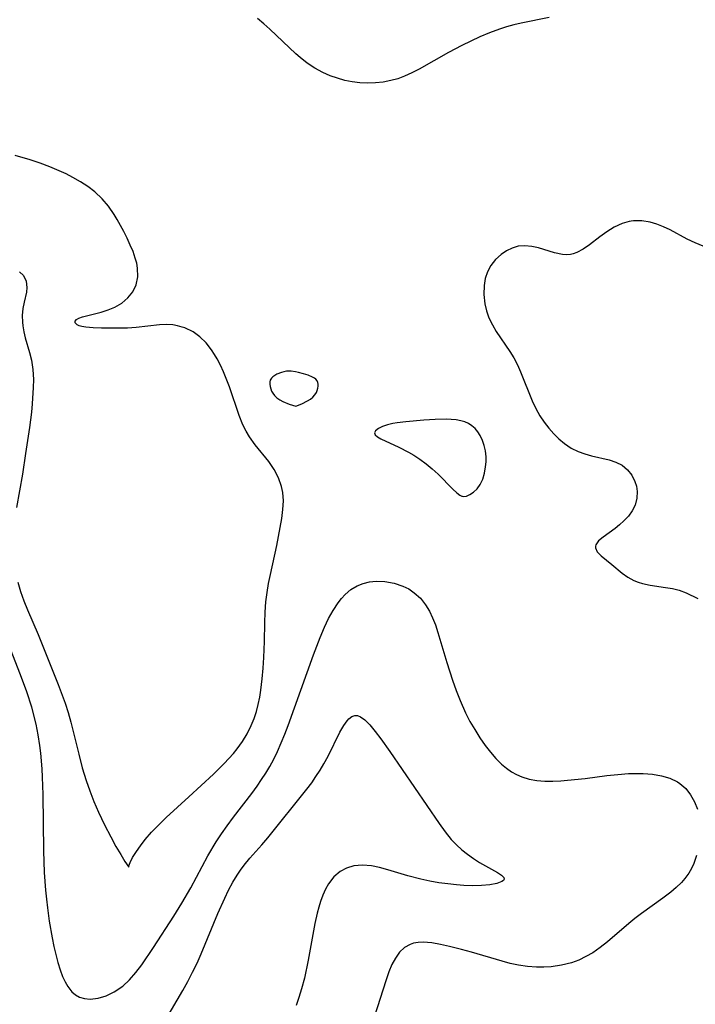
# Model space of a CAD drawing. Header units: inches. Extents: x 1073367 to 1082519, y 1569854 to 1574957.
# Tile 516 of 565: x 1081179 to 1081300, y 1573101 to 1573278. Entities that reach past the tile are written whole.
import ezdxf

# ---------------------------------------------------------------- set-up
doc = ezdxf.new("R2010")
doc.units = ezdxf.units.IN
doc.header["$MEASUREMENT"] = 0
doc.layers.add('CGG_CurvaNivelLidar_v1', color=7, linetype='Continuous', lineweight=30, true_color=0x008008)

msp = doc.modelspace()

# ---------------------------------------------------------------- linework, layer by layer
at = {"layer": 'CGG_CurvaNivelLidar_v1'}
for points in [[(1081274.1188, 1573278.5018, 73), (1081269.0367, 1573277.4685, 73), (1081267.7409, 1573277.1644, 73), (1081266.4453, 1573276.8149, 73), (1081265.1575, 1573276.4124, 73), (1081263.3648, 1573275.7479, 73), (1081261.5963, 1573274.9934, 73), (1081258.3913, 1573273.459, 73), (1081255.9642, 1573272.1722, 73), (1081250.7092, 1573269.2035, 73), (1081249.3973, 1573268.5244, 73), (1081248.0668, 1573267.9262, 73), (1081246.8545, 1573267.4865, 73), (1081245.6197, 1573267.1466, 73), (1081244.2392, 1573266.8935, 73), (1081242.8444, 1573266.7527, 73), (1081241.4436, 1573266.7088, 73), (1081240.0424, 1573266.7561, 73), (1081238.6511, 1573266.9106, 73), (1081237.3183, 1573267.1797, 73), (1081236.0057, 1573267.5561, 73), (1081234.7171, 1573268.0274, 73), (1081233.4124, 1573268.6091, 73), (1081231.9718, 1573269.3886, 73), (1081230.5916, 1573270.2807, 73), (1081229.2807, 1573271.2778, 73), (1081228.5036, 1573271.9486, 73), (1081223.8486, 1573276.4082, 73), (1081222.7833, 1573277.3493, 73), (1081221.6171, 1573278.2869, 73)], [(1081178.5493, 1573176.9546, 73.5), (1081179.0271, 1573175.3084, 73.5), (1081179.61, 1573173.632, 73.5), (1081180.2463, 1573172.0115, 73.5), (1081182.1742, 1573167.5481, 73.5), (1081183.2743, 1573164.8646, 73.5), (1081185.7857, 1573158.5716, 73.5), (1081187.0197, 1573155.2568, 73.5), (1081187.5679, 1573153.5809, 73.5), (1081188.0614, 1573151.8392, 73.5), (1081189.475, 1573146.0914, 73.5), (1081190.1192, 1573143.6117, 73.5), (1081190.8333, 1573141.3, 73.5), (1081191.4819, 1573139.4633, 73.5), (1081192.2261, 1573137.5489, 73.5), (1081193.0521, 1573135.6174, 73.5), (1081194.1318, 1573133.3358, 73.5), (1081195.231, 1573131.2004, 73.5), (1081196.1781, 1573129.4707, 73.5), (1081197.0319, 1573127.9963, 73.5), (1081197.7843, 1573126.7738, 73.5), (1081198.5, 1573125.7235, 73.5), (1081198.5018, 1573125.9919, 73.5), (1081198.7314, 1573126.5948, 73.5), (1081199.178, 1573127.4739, 73.5), (1081199.8415, 1573128.5635, 73.5), (1081200.5668, 1573129.5942, 73.5), (1081201.4329, 1573130.6949, 73.5), (1081202.5836, 1573132.0147, 73.5), (1081203.8613, 1573133.3529, 73.5), (1081205.2253, 1573134.6765, 73.5), (1081209.309, 1573138.3848, 73.5), (1081213.7077, 1573142.4738, 73.5), (1081215.6639, 1573144.4086, 73.5), (1081217.2998, 1573146.1819, 73.5), (1081217.9768, 1573146.9977, 73.5), (1081218.9333, 1573148.3257, 73.5), (1081219.7789, 1573149.7291, 73.5), (1081220.5103, 1573151.199, 73.5), (1081221.0173, 1573152.4447, 73.5), (1081221.4427, 1573153.7262, 73.5), (1081221.7769, 1573154.9923, 73.5), (1081222.046, 1573156.2815, 73.5), (1081222.2597, 1573157.5886, 73.5), (1081222.5004, 1573159.5907, 73.5), (1081222.6742, 1573161.5211, 73.5), (1081222.7972, 1573163.463, 73.5), (1081222.8835, 1573166.3394, 73.5), (1081222.9228, 1573169.695, 73.5), (1081222.9927, 1573171.5687, 73.5), (1081223.1415, 1573173.435, 73.5), (1081223.3575, 1573175.0972, 73.5), (1081223.6391, 1573176.7488, 73.5), (1081223.9693, 1573178.389, 73.5), (1081225.1206, 1573183.5653, 73.5), (1081225.9818, 1573188.4183, 73.5), (1081226.2049, 1573190.0196, 73.5), (1081226.3054, 1573191.5831, 73.5), (1081226.208, 1573193.1041, 73.5), (1081225.974, 1573194.1797, 73.5), (1081225.4009, 1573195.7342, 73.5), (1081224.6142, 1573197.2269, 73.5), (1081223.6592, 1573198.6472, 73.5), (1081221.1943, 1573201.696, 73.5), (1081220.1646, 1573203.1358, 73.5), (1081219.5936, 1573204.0991, 73.5), (1081219.0107, 1573205.269, 73.5), (1081218.3353, 1573206.9172, 73.5), (1081216.5739, 1573212.0953, 73.5), (1081215.9935, 1573213.6146, 73.5), (1081215.489, 1573214.8094, 73.5), (1081214.9479, 1573215.975, 73.5), (1081214.3663, 1573217.1012, 73.5), (1081213.889, 1573217.9297, 73.5), (1081213.3757, 1573218.7203, 73.5), (1081212.3846, 1573219.9785, 73.5), (1081211.269, 1573221.0743, 73.5), (1081210.0336, 1573221.9738, 73.5), (1081208.5634, 1573222.69, 73.5), (1081208.1091, 1573222.8501, 73.5), (1081207.268, 1573223.0791, 73.5), (1081206.4072, 1573223.2226, 73.5), (1081205.2102, 1573223.2788, 73.5), (1081203.983, 1573223.2207, 73.5), (1081199.8393, 1573222.7793, 73.5), (1081198.2578, 1573222.6643, 73.5), (1081195.212, 1573222.6142, 73.5), (1081193.5745, 1573222.635, 73.5), (1081192.0627, 1573222.7012, 73.5), (1081190.7451, 1573222.828, 73.5), (1081190.0639, 1573222.9429, 73.5), (1081189.5808, 1573223.0637, 73.5), (1081189.2076, 1573223.2195, 73.5), (1081188.848, 1573223.6264, 73.5), (1081188.8638, 1573223.9201, 73.5), (1081189.0739, 1573224.1946, 73.5), (1081189.5132, 1573224.4384, 73.5), (1081190.1375, 1573224.6506, 73.5), (1081193.5305, 1573225.5342, 73.5), (1081194.7689, 1573225.9252, 73.5), (1081195.9827, 1573226.4226, 73.5), (1081197.2241, 1573227.1348, 73.5), (1081198.3354, 1573228.0714, 73.5), (1081199.2246, 1573229.1856, 73.5), (1081199.8347, 1573230.4489, 73.5), (1081200.1183, 1573231.8894, 73.5), (1081200.0732, 1573233.4129, 73.5), (1081199.9087, 1573234.326, 73.5), (1081199.6581, 1573235.2463, 73.5), (1081199.2435, 1573236.4117, 73.5), (1081198.7478, 1573237.5838, 73.5), (1081198.1829, 1573238.7925, 73.5), (1081197.5785, 1573240.0023, 73.5), (1081196.4224, 1573242.1634, 73.5), (1081195.863, 1573243.1015, 73.5), (1081194.839, 1573244.5578, 73.5), (1081193.6707, 1573245.9171, 73.5), (1081192.3602, 1573247.1552, 73.5), (1081191.1306, 1573248.0985, 73.5), (1081189.8165, 1573248.9538, 73.5), (1081188.4382, 1573249.7402, 73.5), (1081187.2161, 1573250.3693, 73.5), (1081185.9622, 1573250.9552, 73.5), (1081184.2568, 1573251.6621, 73.5), (1081182.5155, 1573252.3034, 73.5), (1081180.752, 1573252.8932, 73.5), (1081178.0655, 1573253.7039, 73.5)], [(1081301.7612, 1573237.3634, 73.5), (1081300.329, 1573237.9536, 73.5), (1081298.9305, 1573238.6477, 73.5), (1081295.8759, 1573240.3027, 73.5), (1081294.6784, 1573240.8653, 73.5), (1081293.4654, 1573241.3359, 73.5), (1081292.2407, 1573241.6879, 73.5), (1081290.7561, 1573241.9186, 73.5), (1081289.2862, 1573241.9192, 73.5), (1081288.8641, 1573241.873, 73.5), (1081288.4903, 1573241.8134, 73.5), (1081287.2157, 1573241.4695, 73.5), (1081285.798, 1573240.8208, 73.5), (1081284.4604, 1573239.9856, 73.5), (1081283.1904, 1573239.0455, 73.5), (1081281.3533, 1573237.5978, 73.5), (1081280.225, 1573236.816, 73.5), (1081279.0683, 1573236.2184, 73.5), (1081278.4225, 1573236.0019, 73.5), (1081277.9484, 1573235.9002, 73.5), (1081277.2779, 1573235.8414, 73.5), (1081276.4607, 1573235.8931, 73.5), (1081275.0636, 1573236.1974, 73.5), (1081272.1771, 1573237.0835, 73.5), (1081270.9497, 1573237.3477, 73.5), (1081269.7219, 1573237.4617, 73.5), (1081268.5202, 1573237.3689, 73.5), (1081267.4359, 1573237.0519, 73.5), (1081266.4071, 1573236.5398, 73.5), (1081265.444, 1573235.8704, 73.5), (1081264.4644, 1573234.9699, 73.5), (1081263.6256, 1573233.9285, 73.5), (1081262.9783, 1573232.7545, 73.5), (1081262.5883, 1573231.5584, 73.5), (1081262.3781, 1573230.2827, 73.5), (1081262.3305, 1573228.676, 73.5), (1081262.5044, 1573227.0421, 73.5), (1081262.8105, 1573225.7439, 73.5), (1081263.2671, 1573224.4753, 73.5), (1081263.8705, 1573223.2498, 73.5), (1081264.5833, 1573222.0606, 73.5), (1081267.0306, 1573218.4579, 73.5), (1081267.73, 1573217.2805, 73.5), (1081268.3699, 1573216.0614, 73.5), (1081268.9512, 1573214.8111, 73.5), (1081271.0553, 1573209.6071, 73.5), (1081271.6813, 1573208.1984, 73.5), (1081272.3971, 1573206.8628, 73.5), (1081273.1683, 1573205.7189, 73.5), (1081274.0258, 1573204.649, 73.5), (1081274.9377, 1573203.6407, 73.5), (1081275.8537, 1573202.7227, 73.5), (1081276.8285, 1573201.8896, 73.5), (1081278.034, 1573201.0895, 73.5), (1081279.3332, 1573200.4498, 73.5), (1081280.5191, 1573200.0225, 73.5), (1081281.73, 1573199.687, 73.5), (1081284.8625, 1573198.9744, 73.5), (1081286.1074, 1573198.5677, 73.5), (1081287.2222, 1573197.9964, 73.5), (1081288.1807, 1573197.1941, 73.5), (1081288.9445, 1573196.2087, 73.5), (1081289.5033, 1573195.0909, 73.5), (1081289.7704, 1573194.2133, 73.5), (1081289.9053, 1573193.3059, 73.5), (1081289.8596, 1573192.0659, 73.5), (1081289.5444, 1573190.8517, 73.5), (1081289.0333, 1573189.8246, 73.5), (1081288.3465, 1573188.8644, 73.5), (1081287.5295, 1573187.9793, 73.5), (1081286.7516, 1573187.2814, 73.5), (1081285.9405, 1573186.6408, 73.5), (1081283.8044, 1573185.0954, 73.5), (1081282.9864, 1573184.3965, 73.5), (1081282.4882, 1573183.713, 73.5), (1081282.4083, 1573183.4368, 73.5), (1081282.4124, 1573183.1405, 73.5), (1081282.7519, 1573182.4413, 73.5), (1081283.438, 1573181.7338, 73.5), (1081285.3585, 1573180.1788, 73.5), (1081287.2322, 1573178.6103, 73.5), (1081288.2415, 1573177.8776, 73.5), (1081289.3382, 1573177.2715, 73.5), (1081290.0996, 1573176.9775, 73.5), (1081290.9016, 1573176.7471, 73.5), (1081292.2404, 1573176.4696, 73.5), (1081295.0127, 1573176.0518, 73.5), (1081296.2555, 1573175.8334, 73.5), (1081297.4624, 1573175.524, 73.5), (1081298.7094, 1573175.0469, 73.5), (1081300.8524, 1573174.0595, 73.5)], [(1081178.848, 1573232.7913, 73.5), (1081179.5325, 1573232.1059, 73.5), (1081180.0325, 1573231.086, 73.5), (1081180.1678, 1573229.9544, 73.5), (1081180.0687, 1573229.111, 73.5), (1081179.6446, 1573227.3187, 73.5), (1081179.425, 1573226.1499, 73.5), (1081179.3185, 1573224.9118, 73.5), (1081179.3623, 1573223.7099, 73.5), (1081179.4376, 1573223.0711, 73.5), (1081179.6208, 1573221.9954, 73.5), (1081179.8707, 1573220.9112, 73.5), (1081180.6412, 1573218.2786, 73.5), (1081180.9793, 1573216.913, 73.5), (1081181.231, 1573215.1854, 73.5), (1081181.3241, 1573213.385, 73.5), (1081181.3075, 1573211.9739, 73.5), (1081181.1194, 1573209.046, 73.5), (1081180.9702, 1573207.5383, 73.5), (1081180.6317, 1573204.8062, 73.5), (1081179.9341, 1573200.0952, 73.5), (1081179.3438, 1573196.4018, 73.5), (1081178.2654, 1573190.4338, 73.5)], [(1081175.9156, 1573168.2082, 73), (1081178.9581, 1573160.3756, 73), (1081180.066, 1573157.3306, 73), (1081180.9556, 1573154.5675, 73), (1081181.2997, 1573153.3292, 73), (1081181.7394, 1573151.4537, 73), (1081182.1007, 1573149.5589, 73), (1081182.4007, 1573147.6213, 73), (1081182.5747, 1573146.2349, 73), (1081182.8321, 1573143.4456, 73), (1081182.9254, 1573141.9038, 73), (1081183.0362, 1573138.8072, 73), (1081183.1654, 1573128.661, 73), (1081183.2863, 1573124.8025, 73), (1081183.5012, 1573121.6259, 73), (1081183.659, 1573120.0197, 73), (1081183.8482, 1573118.4183, 73), (1081184.1826, 1573116.0533, 73), (1081184.6964, 1573113.0474, 73), (1081185.0045, 1573111.5162, 73), (1081185.3448, 1573110.0201, 73), (1081185.7052, 1573108.6373, 73), (1081186.1115, 1573107.3148, 73), (1081186.5779, 1573106.0729, 73), (1081187.0171, 1573105.1326, 73), (1081187.5187, 1573104.2807, 73), (1081188.2621, 1573103.3582, 73), (1081188.9056, 1573102.8082, 73), (1081189.6201, 1573102.4003, 73), (1081190.5414, 1573102.1194, 73), (1081191.5295, 1573102.0338, 73), (1081192.9671, 1573102.1954, 73), (1081194.434, 1573102.6355, 73), (1081195.8806, 1573103.3223, 73), (1081197.429, 1573104.3853, 73), (1081198.6293, 1573105.5165, 73), (1081199.7471, 1573106.8091, 73), (1081200.8086, 1573108.2137, 73), (1081202.9141, 1573111.3127, 73), (1081206.5794, 1573116.9555, 73), (1081208.0399, 1573119.2821, 73), (1081209.6214, 1573122.0519, 73), (1081212.7159, 1573127.7831, 73), (1081214.2214, 1573130.3029, 73), (1081215.172, 1573131.7506, 73), (1081216.1623, 1573133.1697, 73), (1081217.3199, 1573134.734, 73), (1081220.5962, 1573138.9819, 73), (1081221.5839, 1573140.3373, 73), (1081222.3771, 1573141.4914, 73), (1081223.1351, 1573142.6677, 73), (1081223.8523, 1573143.8688, 73), (1081224.5696, 1573145.1865, 73), (1081225.233, 1573146.5343, 73), (1081225.9129, 1573148.0735, 73), (1081226.5432, 1573149.6402, 73), (1081227.1401, 1573151.2269, 73), (1081231.697, 1573163.8932, 73), (1081232.8786, 1573167.0171, 73), (1081233.6721, 1573168.8973, 73), (1081234.4099, 1573170.4353, 73), (1081235.2187, 1573171.8937, 73), (1081236.1112, 1573173.2455, 73), (1081236.745, 1573174.0511, 73), (1081237.426, 1573174.7852, 73), (1081238.4444, 1573175.6539, 73), (1081239.5593, 1573176.3323, 73), (1081240.6382, 1573176.7562, 73), (1081241.7739, 1573177.0194, 73), (1081242.9465, 1573177.1389, 73), (1081244.5339, 1573177.0951, 73), (1081246.1912, 1573176.8169, 73), (1081247.7867, 1573176.2905, 73), (1081248.8433, 1573175.7568, 73), (1081249.8269, 1573175.0889, 73), (1081250.9245, 1573174.08, 73), (1081251.8713, 1573172.8943, 73), (1081252.5442, 1573171.7755, 73), (1081253.1204, 1573170.5691, 73), (1081253.6198, 1573169.2954, 73), (1081254.0691, 1573167.949, 73), (1081255.6896, 1573162.5187, 73), (1081256.7216, 1573159.3481, 73), (1081257.3668, 1573157.5154, 73), (1081258.0633, 1573155.709, 73), (1081259.0419, 1573153.5037, 73), (1081259.8432, 1573151.9612, 73), (1081260.7113, 1573150.4679, 73), (1081261.6346, 1573149.0248, 73), (1081262.6054, 1573147.6369, 73), (1081263.5278, 1573146.433, 73), (1081264.4979, 1573145.3017, 73), (1081265.5302, 1573144.2666, 73), (1081266.3944, 1573143.5389, 73), (1081267.3082, 1573142.8981, 73), (1081268.2185, 1573142.3829, 73), (1081269.1743, 1573141.966, 73), (1081270.5008, 1573141.5761, 73), (1081271.8905, 1573141.3421, 73), (1081273.2912, 1573141.2353, 73), (1081274.7276, 1573141.2213, 73), (1081276.1914, 1573141.2775, 73), (1081277.3886, 1573141.3616, 73), (1081280.5398, 1573141.6973, 73), (1081284.46, 1573142.2067, 73), (1081286.4125, 1573142.4243, 73), (1081288.347, 1573142.5678, 73), (1081289.2464, 1573142.5978, 73), (1081290.9912, 1573142.5807, 73), (1081292.685, 1573142.4511, 73), (1081294.3031, 1573142.1853, 73), (1081295.814, 1573141.7487, 73), (1081297.1767, 1573141.0947, 73), (1081297.6036, 1573140.8087, 73), (1081298.6419, 1573139.8825, 73), (1081299.5129, 1573138.7741, 73), (1081300.219, 1573137.5232, 73), (1081300.7513, 1573136.1604, 73)], [(1081203.6944, 1573095.9123, 72.5), (1081207.2133, 1573101.8537, 72.5), (1081208.214, 1573103.5836, 72.5), (1081209.1016, 1573105.2082, 72.5), (1081209.9497, 1573106.8522, 72.5), (1081210.7585, 1573108.5137, 72.5), (1081211.5257, 1573110.1922, 72.5), (1081214.5251, 1573117.3925, 72.5), (1081215.7403, 1573120.1982, 72.5), (1081216.4344, 1573121.6426, 72.5), (1081217.1865, 1573123.0466, 72.5), (1081217.96, 1573124.317, 72.5), (1081218.5857, 1573125.2316, 72.5), (1081219.2505, 1573126.1156, 72.5), (1081220.2795, 1573127.3547, 72.5), (1081222.4205, 1573129.7847, 72.5), (1081223.4757, 1573131.0483, 72.5), (1081230.518, 1573139.7992, 72.5), (1081231.3748, 1573140.9291, 72.5), (1081232.1482, 1573142.0391, 72.5), (1081232.8744, 1573143.1722, 72.5), (1081233.5543, 1573144.3207, 72.5), (1081234.3125, 1573145.7101, 72.5), (1081236.4637, 1573149.9952, 72.5), (1081237.1634, 1573151.2293, 72.5), (1081237.766, 1573152.084, 72.5), (1081238.0613, 1573152.414, 72.5), (1081238.5778, 1573152.8308, 72.5), (1081239.1194, 1573153.0281, 72.5), (1081239.6274, 1573152.9914, 72.5), (1081240.1581, 1573152.7758, 72.5), (1081240.924, 1573152.2334, 72.5), (1081241.8597, 1573151.3092, 72.5), (1081242.8246, 1573150.157, 72.5), (1081243.8147, 1573148.8433, 72.5), (1081245.4216, 1573146.5622, 72.5), (1081254.3065, 1573133.585, 72.5), (1081255.3583, 1573132.0998, 72.5), (1081256.4717, 1573130.7117, 72.5), (1081257.4019, 1573129.7508, 72.5), (1081258.3939, 1573128.8694, 72.5), (1081259.4252, 1573128.0597, 72.5), (1081260.5058, 1573127.297, 72.5), (1081261.5834, 1573126.6098, 72.5), (1081264.7807, 1573124.8013, 72.5), (1081265.501, 1573124.313, 72.5), (1081265.8164, 1573124.0118, 72.5), (1081265.9137, 1573123.8724, 72.5), (1081265.9823, 1573123.6036, 72.5), (1081265.8662, 1573123.3628, 72.5), (1081265.5657, 1573123.1437, 72.5), (1081264.6708, 1573122.829, 72.5), (1081263.4208, 1573122.5999, 72.5), (1081261.9164, 1573122.4576, 72.5), (1081260.2337, 1573122.4118, 72.5), (1081258.759, 1573122.4562, 72.5), (1081257.4323, 1573122.5541, 72.5), (1081255.8429, 1573122.7292, 72.5), (1081254.2309, 1573122.9619, 72.5), (1081252.6115, 1573123.248, 72.5), (1081250.9978, 1573123.5862, 72.5), (1081248.6746, 1573124.1777, 72.5), (1081245.0538, 1573125.2933, 72.5), (1081243.5872, 1573125.6988, 72.5), (1081242.1453, 1573125.9889, 72.5), (1081240.5144, 1573126.1125, 72.5), (1081238.9533, 1573125.9719, 72.5), (1081237.6523, 1573125.5942, 72.5), (1081236.4744, 1573124.971, 72.5), (1081235.3486, 1573123.9963, 72.5), (1081234.4077, 1573122.7737, 72.5), (1081233.8448, 1573121.7795, 72.5), (1081233.3616, 1573120.7045, 72.5), (1081232.9485, 1573119.5644, 72.5), (1081232.6394, 1573118.5307, 72.5), (1081232.3657, 1573117.4659, 72.5), (1081231.9641, 1573115.6448, 72.5), (1081230.7731, 1573109.0341, 72.5), (1081230.0703, 1573105.8, 72.5), (1081229.5677, 1573103.8488, 72.5), (1081229.0945, 1573102.3119, 72.5), (1081228.5835, 1573100.86, 72.5)], [(1081300.6159, 1573127.8296, 73), (1081300.1163, 1573126.4152, 73), (1081299.708, 1573125.5296, 73), (1081299.2268, 1573124.6841, 73), (1081298.5177, 1573123.6986, 73), (1081297.8848, 1573122.9787, 73), (1081296.9547, 1573122.0768, 73), (1081295.9488, 1573121.2251, 73), (1081294.5448, 1573120.1547, 73), (1081290.6952, 1573117.4128, 73), (1081289.5223, 1573116.5257, 73), (1081288.4245, 1573115.6349, 73), (1081284.5764, 1573112.3192, 73), (1081283.2715, 1573111.305, 73), (1081281.9222, 1573110.3783, 73), (1081280.6934, 1573109.6618, 73), (1081279.4217, 1573109.0505, 73), (1081278.1073, 1573108.5607, 73), (1081276.2976, 1573108.1152, 73), (1081274.4356, 1573107.8613, 73), (1081273.1214, 1573107.7763, 73), (1081271.7968, 1573107.7722, 73), (1081270.1969, 1573107.8872, 73), (1081268.5962, 1573108.1263, 73), (1081267.1, 1573108.4518, 73), (1081265.6078, 1573108.8466, 73), (1081260.1424, 1573110.4696, 73), (1081258.3369, 1573110.9754, 73), (1081256.1911, 1573111.5059, 73), (1081254.545, 1573111.8702, 73), (1081252.9588, 1573112.1422, 73), (1081251.449, 1573112.2569, 73), (1081250.5517, 1573112.2164, 73), (1081249.7037, 1573112.0717, 73), (1081249.0725, 1573111.8728, 73), (1081248.0889, 1573111.3331, 73), (1081247.1673, 1573110.4425, 73), (1081246.4359, 1573109.4116, 73), (1081245.7926, 1573108.2248, 73), (1081245.2318, 1573106.9166, 73), (1081244.6898, 1573105.3427, 73), (1081242.6948, 1573098.9354, 73)]]:
    msp.add_polyline3d(points, dxfattribs=at)
for points in [[(1081228.5, 1573208.597, 73.5), (1081229.6196, 1573209.0314, 73.5), (1081230.6506, 1573209.5589, 73.5), (1081231.1579, 1573209.8905, 73.5), (1081231.6106, 1573210.2648, 73.5), (1081231.9635, 1573210.6594, 73.5), (1081232.2244, 1573211.066, 73.5), (1081232.388, 1573211.4577, 73.5), (1081232.4856, 1573211.8366, 73.5), (1081232.5397, 1573212.2096, 73.5), (1081232.5441, 1573212.5675, 73.5), (1081232.4888, 1573212.9003, 73.5), (1081232.3594, 1573213.1967, 73.5), (1081232.1444, 1573213.4485, 73.5), (1081231.86, 1573213.6633, 73.5), (1081231.5248, 1573213.8507, 73.5), (1081230.755, 1573214.1699, 73.5), (1081229.9102, 1573214.4415, 73.5), (1081228.9844, 1573214.6883, 73.5), (1081228.4913, 1573214.7928, 73.5), (1081227.6632, 1573214.8992, 73.5), (1081226.8463, 1573214.8888, 73.5), (1081226.3883, 1573214.8126, 73.5), (1081225.9432, 1573214.6913, 73.5), (1081225.1086, 1573214.3474, 73.5), (1081224.733, 1573214.134, 73.5), (1081224.3997, 1573213.894, 73.5), (1081224.1251, 1573213.6247, 73.5), (1081223.9317, 1573213.3206, 73.5), (1081223.8377, 1573212.9684, 73.5), (1081223.8326, 1573212.584, 73.5), (1081223.8961, 1573212.1789, 73.5), (1081224.0141, 1573211.7632, 73.5), (1081224.1776, 1573211.3465, 73.5), (1081224.3902, 1573210.9345, 73.5), (1081224.7066, 1573210.5133, 73.5), (1081225.13, 1573210.1088, 73.5), (1081225.632, 1573209.7561, 73.5), (1081226.1865, 1573209.45, 73.5), (1081227.3005, 1573208.9758, 73.5)], [(1081258.5, 1573192.4142, 73.5), (1081258.7564, 1573192.3521, 73.5), (1081259.2198, 1573192.4588, 73.5), (1081259.8251, 1573192.7193, 73.5), (1081260.4912, 1573193.141, 73.5), (1081261.1351, 1573193.7327, 73.5), (1081261.7042, 1573194.5336, 73.5), (1081262.1452, 1573195.4935, 73.5), (1081262.46, 1573196.567, 73.5), (1081262.6583, 1573197.7036, 73.5), (1081262.7382, 1573198.6047, 73.5), (1081262.7463, 1573199.4846, 73.5), (1081262.6366, 1573200.5636, 73.5), (1081262.4091, 1573201.5399, 73.5), (1081262.0998, 1573202.4691, 73.5), (1081261.6954, 1573203.3346, 73.5), (1081261.2649, 1573204.0036, 73.5), (1081260.7544, 1573204.599, 73.5), (1081260.1635, 1573205.1067, 73.5), (1081259.5562, 1573205.4814, 73.5), (1081258.8923, 1573205.7765, 73.5), (1081258.1826, 1573205.9966, 73.5), (1081257.3401, 1573206.16, 73.5), (1081256.4618, 1573206.2517, 73.5), (1081255.5571, 1573206.289, 73.5), (1081253.5651, 1573206.2463, 73.5), (1081251.5388, 1573206.1077, 73.5), (1081248.3231, 1573205.8107, 73.5), (1081246.7386, 1573205.6304, 73.5), (1081245.9913, 1573205.5048, 73.5), (1081244.9862, 1573205.2537, 73.5), (1081244.099, 1573204.9375, 73.5), (1081243.3728, 1573204.5789, 73.5), (1081242.8683, 1573204.1966, 73.5), (1081242.6686, 1573203.8066, 73.5), (1081242.8093, 1573203.4609, 73.5), (1081243.2037, 1573203.1169, 73.5), (1081243.7886, 1573202.7699, 73.5), (1081247.026, 1573201.2761, 73.5), (1081248.7971, 1573200.3702, 73.5), (1081249.7726, 1573199.7998, 73.5), (1081250.8402, 1573199.0899, 73.5), (1081251.9558, 1573198.257, 73.5), (1081253.066, 1573197.3284, 73.5), (1081254.0964, 1573196.3693, 73.5), (1081256.7629, 1573193.7054, 73.5), (1081257.4599, 1573193.0701, 73.5), (1081258.0154, 1573192.6355, 73.5), (1081258.3805, 1573192.4163, 73.5)]]:
    msp.add_polyline3d(points, close=True, dxfattribs=at)

doc.saveas('drawing.dxf')
